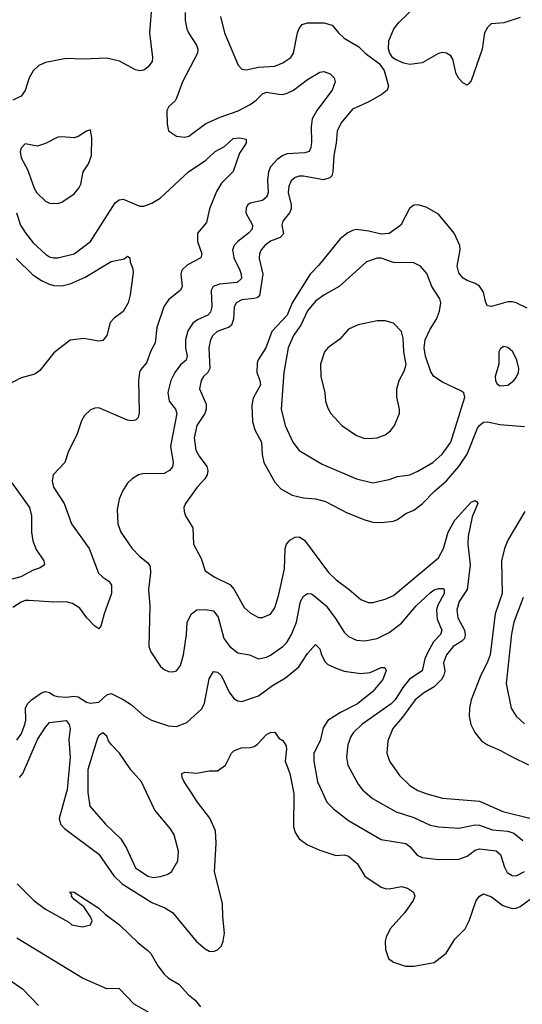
# Model space of a CAD drawing. Header units: inches. Extents: x 1834610 to 2027685, y 642842 to 774116.
# Tile 486 of 632: x 1931864 to 1934320, y 758962 to 763774. Entities that reach past the tile are written whole.
import ezdxf

# ---------------------------------------------------------------- set-up
doc = ezdxf.new("R2010")
doc.units = ezdxf.units.IN
doc.header["$MEASUREMENT"] = 0
doc.layers.add('B9735', color=7, linetype='Continuous')
doc.layers.add('B9736', color=7, linetype='Continuous')

msp = doc.modelspace()

# ---------------------------------------------------------------- linework, layer by layer
at = {"layer": 'B9735', "color": 5}
for points, elevation in [([(1932092.2, 760000), (1932056.6, 759870), (1932062.5, 759842.5), (1932081.7, 759821.7), (1932250, 759695.5), (1932323.1, 759590), (1932365.1, 759550), (1932510, 759458.7), (1932573.5, 759433.5), (1932610.9, 759410.9), (1932726.2, 759270), (1932770, 759232.9), (1932790, 759221.5), (1932810, 759220.3), (1932830, 759228.8), (1932850, 759248.2), (1932858.5, 759270), (1932864.7, 759310), (1932856.5, 759390), (1932855.3, 759455.3), (1932815.8, 759610), (1932824.1, 759750), (1932820.3, 759810), (1932792.2, 759872.2), (1932732, 759950), (1932699.3, 760000)], 420), ([(1932197, 760000), (1932197, 759997), (1932206.4, 759930), (1932282.1, 759842.1), (1932357.6, 759770), (1932385.5, 759725.5), (1932430, 759629.2), (1932490, 759588.4), (1932517.8, 759582.2), (1932550, 759585.8), (1932584, 759596), (1932605.6, 759610), (1932636.5, 759663.5), (1932638.9, 759710), (1932618.7, 759790), (1932600.2, 759820.2), (1932523.5, 759910), (1932482.1, 760000)], 440), ([(1933201.6, 760000), (1933203.5, 759990), (1933202.5, 759830), (1933210, 759802), (1933230, 759770.2), (1933270, 759741.1), (1933330, 759715), (1933409.3, 759689.3), (1933450, 759691.7), (1933470, 759685.2), (1933512.9, 759650), (1933550, 759588.9), (1933630, 759535), (1933650, 759527.2), (1933670, 759525.8), (1933730, 759538.3), (1933759.1, 759530), (1933788.5, 759510), (1933794.6, 759490), (1933786.7, 759470), (1933746, 759410), (1933674.9, 759330), (1933654.9, 759290), (1933650.3, 759270), (1933651.8, 759230), (1933666, 759186), (1933690, 759167.6), (1933748.5, 759148.5), (1933790, 759148), (1933890, 759166.9), (1933948, 759212), (1933990, 759279.5), (1934040.3, 759330), (1934060.3, 759370), (1934094.3, 759470), (1934110, 759490.4), (1934130, 759501.3), (1934170, 759487), (1934225.6, 759445.6), (1934270, 759430.2), (1934290, 759431.9), (1934310, 759440.2), (1934390, 759498.8)], 420), ([(1933341.4, 760000), (1933364, 759950), (1933396.6, 759916.6), (1933470, 759860.2), (1933630, 759767.3), (1933750, 759748.4), (1933770, 759733.4), (1933806.9, 759690), (1933830, 759679), (1933910.7, 759669.3), (1934010, 759672), (1934050, 759686.7), (1934090, 759715), (1934110, 759721.6), (1934191.9, 759711.9), (1934213.6, 759693.6), (1934232.4, 759632.4), (1934246.6, 759606.6), (1934270, 759591.2), (1934290, 759590.2), (1934330, 759610.2)], 440), ([(1933550.7, 760000), (1933587.2, 759967.2), (1933703, 759903), (1933790, 759875.7), (1933870, 759837.6), (1933910, 759828.6), (1934010, 759822.3), (1934090, 759839.6), (1934110, 759837.8), (1934174, 759814), (1934250, 759807.5), (1934278.4, 759798.4), (1934322.7, 759762.7)], 460), ([(1933827.5, 760000), (1933853, 759990), (1933930, 759970.1), (1934110, 759955.5), (1934224.1, 759904.1), (1934370, 759868), (1934430, 759864.5), (1934510, 759879.4), (1934589.2, 759910.8), (1934649.8, 759950), (1934668.3, 759970), (1934677.7, 759990), (1934678.8, 760000)], 480), ([(1931850.4, 759550), (1931932.4, 759470), (1931990, 759427.1), (1932103.4, 759363.4), (1932118, 759350), (1932170, 759340.7), (1932209.2, 759350.8), (1932217.2, 759370), (1932209.3, 759390), (1932177.5, 759437.5), (1932130, 759474), (1932117.2, 759490), (1932118, 759498), (1932109.2, 759510.8), (1932130, 759510.4), (1932250, 759431.7), (1932282, 759402), (1932351.5, 759350), (1932442.7, 759262.7), (1932490, 759225.2), (1932504.5, 759210), (1932538.5, 759150), (1932570, 759108.5), (1932590.4, 759090), (1932640.7, 759060.7), (1932688, 759008), (1932721.7, 758981.7), (1932746.5, 758950)], 380), ([(1932510, 758913.7), (1932422.7, 758962.7), (1932350, 759039.5), (1932290, 759038.1), (1932170, 759089.9), (1931850, 759285.3)], 380), ([(1931790, 759097.8), (1931877.4, 759037.4), (1931955.4, 758955.4)], 380)]:
    msp.add_lwpolyline(points, dxfattribs=dict(at, elevation=elevation))
at = {"layer": 'B9736', "color": 5}
for points, elevation in [([(1932510, 763853.2), (1932498.6, 763710), (1932513.4, 763590), (1932510.3, 763570), (1932490, 763542), (1932470, 763527.3), (1932450, 763523.6), (1932430, 763529.7), (1932351.7, 763571.8), (1932290, 763585.6), (1932170, 763580.8), (1932090, 763584.3), (1931990, 763564.6), (1931957, 763550), (1931930, 763524.4), (1931910, 763489.6), (1931890, 763427.3), (1931870, 763399.6), (1931830, 763380.7)], 440), ([(1934310, 763785.3), (1934230, 763759.3), (1934170, 763754), (1934163.8, 763750), (1934150, 763736.2), (1934135.3, 763710), (1934123.2, 763630), (1934070, 763475.3), (1934058.5, 763461.5), (1934050, 763454), (1934030, 763466), (1934010, 763487), (1933996.3, 763510), (1933980.5, 763580.5), (1933970, 763596.9), (1933950, 763609.7), (1933930, 763613.1), (1933910, 763608.8), (1933830, 763563.5), (1933770, 763554.4), (1933741.3, 763561.3), (1933699.8, 763579.8), (1933688, 763588), (1933672.2, 763610), (1933666.4, 763630), (1933667.7, 763670), (1933692, 763730), (1933717.7, 763762.3), (1933809.9, 763850.1)], 480), ([(1932671.8, 763810), (1932671.8, 763770), (1932680.2, 763730), (1932688.4, 763710), (1932727.8, 763650), (1932733.7, 763630), (1932732.7, 763610), (1932659.3, 763470), (1932630.2, 763389.8), (1932622.7, 763377.3), (1932592.4, 763350), (1932583.1, 763330), (1932583.8, 763263.8), (1932590.6, 763230.6), (1932630, 763204.9), (1932670, 763200.4), (1932690, 763204.9), (1932773.2, 763266.8), (1932842.7, 763297.3), (1932931.5, 763328.5), (1932990, 763360.1), (1933019.3, 763380.7), (1933050, 763411), (1933070, 763419.4), (1933130.5, 763409.5), (1933150, 763408.8), (1933170, 763414.6), (1933201, 763430), (1933270, 763482.3), (1933330, 763517.4), (1933350, 763520.3), (1933380.5, 763510), (1933401.1, 763490), (1933405.2, 763470), (1933391.5, 763430), (1933316.4, 763330), (1933293.5, 763290), (1933288.8, 763250), (1933290, 763175.3), (1933286.7, 763150), (1933278.3, 763130), (1933257.1, 763122.9), (1933170, 763117.7), (1933149.7, 763110.3), (1933121.1, 763090), (1933090, 763054.2), (1933080.1, 763030), (1933075.4, 762990), (1933078.3, 762930), (1933072.2, 762907.8), (1933050, 762890.7), (1932990, 762877.2), (1932978.7, 762870), (1932970, 762855.1), (1932969.2, 762830), (1933001.2, 762770), (1933000.2, 762750), (1932982.2, 762730), (1932930.1, 762689.9), (1932911.9, 762670), (1932903.8, 762650), (1932910.1, 762610), (1932939.3, 762550), (1932946.5, 762530), (1932947.1, 762510), (1932926.4, 762490), (1932839.3, 762480.7), (1932809.1, 762470.9), (1932799.3, 762450), (1932801.9, 762370), (1932795.5, 762344.5), (1932782.8, 762330), (1932732.7, 762307.3), (1932710, 762290.7), (1932686, 762254), (1932673.2, 762210), (1932673.8, 762170), (1932681.9, 762130), (1932676.9, 762110), (1932650, 762087.2), (1932622, 762050), (1932603, 762010), (1932588.3, 761951.8), (1932594.5, 761910), (1932625.5, 761870), (1932631.6, 761850), (1932601.3, 761690), (1932612.9, 761610), (1932610.9, 761589.1), (1932595.3, 761570), (1932570, 761556.8), (1932465, 761555), (1932444.9, 761550), (1932412.7, 761530), (1932390, 761509.6), (1932365.5, 761470), (1932349.2, 761430), (1932339.9, 761379.9), (1932343.5, 761310), (1932358.4, 761270), (1932410.9, 761190.9), (1932450.3, 761150), (1932490, 761119.5), (1932500.9, 761100.9), (1932502.5, 761070), (1932492.3, 760990), (1932499.7, 760910), (1932494.7, 760710), (1932505, 760685), (1932552.4, 760612.4), (1932570, 760597.6), (1932590, 760588.5), (1932610, 760587), (1932630, 760592.4), (1932650, 760618), (1932664.8, 760670), (1932679, 760770), (1932681.7, 760830), (1932702.8, 760870), (1932730, 760889.5), (1932770, 760891.5), (1932810, 760885.6), (1932833.5, 760853.5), (1932861.1, 760750), (1932890, 760710.2), (1932930, 760680.2), (1932986.8, 760670), (1933030, 760650.2), (1933070, 760658.5), (1933090, 760667.7), (1933150, 760711), (1933169.4, 760730.6), (1933191.9, 760770), (1933215.6, 760830), (1933235.4, 760930), (1933250, 760956), (1933269.8, 760970.2), (1933290, 760967.6), (1933300.7, 760960.7), (1933362, 760910), (1933407.8, 760847.8), (1933450, 760780.3), (1933470, 760760.3), (1933510, 760741.8), (1933550, 760737.8), (1933610, 760749.5), (1933670, 760778.7), (1933730, 760824.2), (1933802, 760910), (1933870, 760972.9), (1933890, 760988.2), (1933910, 760994), (1933934, 760994), (1933938.4, 760990), (1933938, 760970), (1933907.1, 760912.9), (1933900.7, 760890), (1933904.5, 760844.5), (1933926.2, 760790), (1933919.8, 760770), (1933886, 760734), (1933857.7, 760682.3), (1933844.1, 760650), (1933830, 760591.3), (1933768.8, 760551.2), (1933735.9, 760510), (1933698.3, 760450), (1933679.6, 760430), (1933535, 760330), (1933494.5, 760290), (1933482, 760270), (1933467.7, 760230), (1933460.2, 760170), (1933467.7, 760130), (1933517.4, 760037.4), (1933539.6, 760010), (1933550.7, 760000)], 460), ([(1932845, 763790), (1932863.8, 763710), (1932931.1, 763551.1), (1932950, 763531.8), (1932970, 763529), (1933030, 763542.2), (1933110, 763546.5), (1933150, 763562.9), (1933188.5, 763590), (1933202.4, 763610), (1933221.4, 763710), (1933230, 763731.8), (1933244.7, 763750), (1933270, 763759), (1933350, 763758.3), (1933390, 763747.6), (1933421.1, 763710), (1933450, 763683.8), (1933521.2, 763641.2), (1933552.4, 763610), (1933619.8, 763559.8), (1933645.1, 763525.1), (1933665.8, 763450), (1933659.2, 763430), (1933635, 763410), (1933570, 763372.8), (1933490, 763337.2), (1933435.2, 763270), (1933415.8, 763230), (1933410.1, 763170), (1933398.1, 763110), (1933393.8, 763030), (1933388.6, 763011.4), (1933378.9, 763001.1), (1933349.1, 762990.9), (1933250, 763009.8), (1933230, 763009.8), (1933210, 763003.2), (1933190, 762986), (1933179.3, 762960.7), (1933176.2, 762930), (1933189.6, 762870), (1933189.6, 762850), (1933181.5, 762830), (1933148.9, 762790), (1933145.4, 762770), (1933152.1, 762727.9), (1933136.5, 762710), (1933089, 762691), (1933061.5, 762670), (1933044.1, 762650), (1933034.8, 762630), (1933033.4, 762606.6), (1933052.5, 762530), (1933035.3, 762424.7), (1933024.5, 762415.5), (1933010, 762411.5), (1932950, 762405.4), (1932921, 762390), (1932911.2, 762368.8), (1932908.1, 762310), (1932898.5, 762281.5), (1932888, 762272), (1932829.4, 762250), (1932807.5, 762230), (1932796.2, 762210), (1932788, 762170), (1932793, 762070), (1932783, 762050), (1932761.6, 762030), (1932750.1, 762010), (1932742, 761970), (1932774.5, 761894.5), (1932775.4, 761870), (1932767.8, 761850), (1932729.5, 761790), (1932717, 761730), (1932724.5, 761670), (1932740.3, 761640.3), (1932777.4, 761590), (1932782.3, 761570), (1932779.1, 761550), (1932769.1, 761530.9), (1932731.2, 761490), (1932673.7, 761410), (1932665.7, 761390), (1932666.7, 761370), (1932674.6, 761350), (1932709, 761290), (1932713.4, 761210), (1932750, 761141), (1932770, 761081), (1932818, 761050), (1932890, 761014.4), (1932911.7, 760990), (1932960.7, 760900.7), (1932990, 760875.5), (1933030, 760852.8), (1933050, 760851.7), (1933090, 760868.9), (1933110, 760900.4), (1933130, 760965.5), (1933157, 761090), (1933161.4, 761190), (1933167.9, 761210), (1933184.5, 761230), (1933210, 761244.7), (1933230, 761245.9), (1933255.6, 761230), (1933373, 761073), (1933410, 761036.9), (1933474.6, 760990), (1933530, 760939.6), (1933566.4, 760926.4), (1933590, 760925.8), (1933650, 760942.7), (1933690, 760960.7), (1933910, 761144.2), (1933934.7, 761190), (1933957.8, 761270), (1933990, 761327.9), (1934070, 761416), (1934090, 761424.9), (1934098.4, 761418.4), (1934102.6, 761410), (1934075.3, 761344.7), (1934055.3, 761250), (1934054.4, 761210), (1934064.9, 761110), (1934050.8, 760990), (1934011, 760930), (1933999.9, 760890), (1934005.5, 760850), (1934037.2, 760790), (1934041.1, 760770), (1934036.8, 760750), (1934024, 760736), (1933981.4, 760710), (1933949, 760670), (1933935.2, 760630), (1933941.3, 760590), (1933937.2, 760570), (1933925.6, 760550), (1933890, 760513.2), (1933837.3, 760482.7), (1933796.6, 760450), (1933734.9, 760365.1), (1933687.7, 760310), (1933663.2, 760250), (1933657.2, 760190), (1933670.2, 760150), (1933720.6, 760080.6), (1933771.1, 760031.1), (1933810, 760006.8), (1933827.5, 760000)], 480), ([(1931848.6, 762830), (1931868, 762770), (1931890, 762733.8), (1931930, 762683.5), (1931990, 762628.1), (1932010, 762615.5), (1932030, 762610.2), (1932050, 762610.2), (1932130, 762630.2), (1932210, 762689.3), (1932330, 762879.5), (1932350, 762893.4), (1932370, 762896.4), (1932450, 762863), (1932470, 762863.5), (1932510, 762876.8), (1932550, 762902.3), (1932688.7, 763030), (1932772.6, 763087.4), (1932819.1, 763130), (1932865.2, 763154.8), (1932907.1, 763192.9), (1932937.4, 763197.4), (1932970, 763190.6), (1932970.6, 763170.6), (1932938.2, 763121.8), (1932907.1, 763032.9), (1932850, 762974.7), (1932825, 762935), (1932791.6, 762850), (1932777.1, 762782.9), (1932733.1, 762730), (1932732.3, 762690), (1932753.2, 762630), (1932749, 762611), (1932684, 762576), (1932656.2, 762550), (1932651.8, 762530), (1932657.8, 762470), (1932650, 762451.8), (1932590, 762405.4), (1932568.6, 762370), (1932534.2, 762270), (1932525.9, 762194.1), (1932503.7, 762156.3), (1932483.4, 762096.6), (1932455.3, 762064.7), (1932449.1, 762050), (1932444.2, 762010), (1932447.8, 761852.2), (1932442.4, 761830), (1932430, 761817.6), (1932410, 761813), (1932390, 761817.4), (1932250, 761877.6), (1932230, 761876.2), (1932210, 761867.3), (1932180.8, 761839.2), (1932165.7, 761814.3), (1932143.7, 761750), (1932100.3, 761659.7), (1932084, 761610), (1932026.4, 761550), (1932021.7, 761518.3), (1932028.9, 761490), (1932080.3, 761410), (1932117.1, 761310), (1932202.4, 761190), (1932249.4, 761069.4), (1932269.4, 761049.4), (1932298.7, 761030), (1932312.9, 761010), (1932312.8, 760970), (1932276.5, 760870), (1932260.7, 760810), (1932250, 760797.2), (1932230, 760809.3), (1932191.6, 760850), (1932157.8, 760897.8), (1932121.5, 760921.5), (1932090, 760928.4), (1932030, 760927), (1931910, 760936.2), (1931890, 760934.9), (1931870, 760927.2), (1931830, 760901.6)], 440), ([(1934344, 762364), (1934290.6, 762390.6), (1934270, 762395.1), (1934250, 762394.8), (1934170, 762372.9), (1934150, 762375.6), (1934141.5, 762390), (1934130, 762442.9), (1934111.5, 762471.5), (1934090, 762485.3), (1934050, 762498.8), (1934030.5, 762510.5), (1934010, 762536.3), (1934002.1, 762570), (1934015.8, 762650), (1934014, 762670), (1933986.8, 762730), (1933910, 762824.2), (1933850, 762857.6), (1933810, 762869.6), (1933790, 762867), (1933768.7, 762851.3), (1933725.7, 762770), (1933670, 762729.1), (1933630, 762726), (1933570, 762740.9), (1933510, 762748.2), (1933490, 762744), (1933467.9, 762732.1), (1933430, 762702.7), (1933326.1, 762573.9), (1933283.7, 762530), (1933195.9, 762390), (1933170, 762329.9), (1933096, 762250), (1933066.7, 762170), (1933028.8, 762111.2), (1933024.2, 762095.8), (1933023.3, 762050), (1933037.9, 762010), (1933040.4, 761990), (1933003.8, 761923.8), (1932998.6, 761890), (1933002, 761810), (1933012.6, 761770), (1933044.7, 761710), (1933048.3, 761648.4), (1933056.5, 761610), (1933110, 761513.7), (1933140.5, 761480.5), (1933195.8, 761450), (1933250, 761437.1), (1933310, 761432.9), (1933358.7, 761418.7), (1933463.4, 761363.4), (1933550, 761329), (1933590, 761319), (1933630, 761316.5), (1933690, 761323.2), (1933710, 761331.4), (1933750, 761360.2), (1933790, 761377.2), (1933830, 761407.2), (1933890.3, 761469.7), (1933950, 761520.5), (1934010, 761590.1), (1934049.9, 761650), (1934101.8, 761778.2), (1934110, 761791.3), (1934130, 761807.7), (1934150, 761809.4), (1934210, 761796.4), (1934330, 761785.6)], 520), ([(1931846.7, 762606.7), (1931927.2, 762527.2), (1931970, 762498.7), (1932003.7, 762483.7), (1932030, 762475.2), (1932070, 762472.6), (1932110, 762482.7), (1932184.1, 762515.9), (1932310, 762591.6), (1932374.8, 762605.2), (1932390, 762618), (1932402, 762610), (1932402.8, 762590), (1932416.7, 762556.7), (1932418.8, 762538.8), (1932403.1, 762430), (1932393.1, 762390), (1932370, 762348), (1932325, 762315), (1932306.2, 762293.8), (1932288.9, 762231.1), (1932270, 762205.6), (1932250, 762202.9), (1932175.6, 762215.6), (1932110, 762207.7), (1932030, 762145.6), (1931961.2, 762058.8), (1931937.9, 762042.1), (1931870, 762024), (1931795, 761985)], 420), ([(1931824.7, 761510), (1931911.7, 761390), (1931922, 761350), (1931921.7, 761270), (1931927.3, 761227.3), (1931944.2, 761184.2), (1931981.8, 761130), (1931984.4, 761110), (1931964.3, 761095.7), (1931930, 761083.4), (1931869.3, 761050.7), (1931770, 761024.4)], 420), ([(1934332.7, 761370), (1934248.8, 761230), (1934233.3, 761190), (1934218.9, 761130), (1934220.8, 760970), (1934187, 760870), (1934162.3, 760670), (1934148.7, 760631.3), (1934117, 760570), (1934070.2, 760450), (1934061.5, 760410), (1934060.7, 760370), (1934069.2, 760329.2), (1934088.7, 760290), (1934121.3, 760250), (1934150.4, 760230), (1934210, 760204), (1934270, 760171), (1934350, 760133)], 520), ([(1934323.6, 760950), (1934278.9, 760830), (1934266.7, 760773.3), (1934240.6, 760530), (1934265.4, 760410), (1934290.2, 760370), (1934330, 760333.2)], 540), ([(1931850, 760253.2), (1931870, 760282.2), (1931888.3, 760330), (1931892.8, 760350), (1931892.7, 760410), (1931902.1, 760430), (1931920.7, 760450), (1931970, 760484.8), (1931990, 760490.9), (1932010, 760485.3), (1932030, 760470.9), (1932050, 760466), (1932090, 760462.2), (1932130, 760467.1), (1932150, 760464.9), (1932190, 760439.3), (1932210, 760433), (1932250, 760438.8), (1932290, 760474.8), (1932310, 760480.7), (1932370, 760452.4), (1932410, 760425.3), (1932471, 760371), (1932508.2, 760350), (1932590, 760322.4), (1932630, 760319.6), (1932680, 760340), (1932753.6, 760406.4), (1932766.3, 760433.7), (1932790, 760553.4), (1932810, 760588.5), (1932830, 760585.7), (1932850, 760566.7), (1932887.7, 760487.7), (1932910, 760457.3), (1932930, 760445.2), (1932950, 760442.2), (1933030, 760470.2), (1933099.2, 760520.8), (1933162.1, 760557.9), (1933228, 760612), (1933270, 760676.9), (1933310, 760720.4), (1933330, 760699.1), (1933338.3, 760670), (1933355.9, 760635.9), (1933370, 760622.7), (1933410, 760604.6), (1933450, 760590.2), (1933530, 760578.3), (1933576.5, 760583.5), (1933630, 760608.2), (1933647.5, 760607.5), (1933654.1, 760594.1), (1933639, 760550), (1933590.2, 760490), (1933515, 760430), (1933432.1, 760387.9), (1933370, 760349), (1933346.9, 760313.1), (1933331.9, 760250), (1933301.7, 760190), (1933301.6, 760150), (1933318.8, 760050), (1933341.4, 760000)], 440), ([(1931862.6, 760070), (1931878.2, 760090), (1931950, 760255.8), (1931990, 760316), (1932010, 760338.9), (1932090, 760348.2), (1932105.2, 760330), (1932110.1, 760310.1), (1932103.8, 760256.2), (1932110.1, 760169.9), (1932095, 760010), (1932092.2, 760000)], 420), ([(1932482.1, 760000), (1932459.2, 760050), (1932407.4, 760107.4), (1932352, 760190), (1932312.4, 760230), (1932298, 760250), (1932290, 760272.7), (1932270, 760289.2), (1932250, 760275.3), (1932242.3, 760257.7), (1932195.9, 760110), (1932197, 760000)], 440), ([(1932699.3, 760000), (1932666.6, 760050), (1932656.9, 760070), (1932656, 760090), (1932670, 760097), (1932730, 760091.5), (1932790, 760103.7), (1932830, 760102.4), (1932869.8, 760130.2), (1932899.5, 760190), (1932910, 760200.5), (1932945.3, 760214.7), (1932990, 760216.4), (1933010, 760221.6), (1933026.5, 760233.5), (1933070, 760280.7), (1933090, 760291), (1933110, 760292), (1933130, 760262), (1933150, 760252), (1933165.2, 760225.2), (1933168.1, 760208.1), (1933160.2, 760150), (1933184.3, 760090), (1933201.6, 760000)], 420)]:
    msp.add_lwpolyline(points, dxfattribs=dict(at, elevation=elevation))
for points, elevation in [([(1932210, 763235.3), (1932190, 763229), (1932150, 763202.4), (1932130, 763196.2), (1932070, 763202), (1932050, 763199.5), (1931990, 763169.6), (1931950, 763155.6), (1931890, 763166.9), (1931870, 763146), (1931866.2, 763130), (1931870, 763099.1), (1931901.7, 763041.7), (1931933.7, 762950), (1931947.6, 762927.6), (1931990, 762887), (1932010, 762877.4), (1932050, 762876.5), (1932070, 762881.6), (1932130, 762923.1), (1932153, 762950), (1932162.4, 762970), (1932174.3, 763030), (1932199.7, 763070), (1932214, 763110), (1932216.2, 763196.2)], 460), ([(1933630, 762608), (1933610, 762608), (1933558, 762590), (1933424.2, 762470), (1933350, 762428), (1933310, 762397.8), (1933269.4, 762350.6), (1933238.3, 762281.7), (1933202.5, 762230), (1933175.5, 762170), (1933155.1, 762050), (1933141.9, 761870), (1933161.4, 761790), (1933198, 761710), (1933230, 761668.9), (1933342.3, 761602.3), (1933510.1, 761530.1), (1933590, 761510.2), (1933670, 761526.4), (1933710, 761541.6), (1933770, 761549.4), (1933810, 761567.1), (1933883.5, 761610), (1933927.8, 761650), (1933971.2, 761710), (1934039.7, 761930), (1934034.7, 761950), (1934020.2, 761960.2), (1933930, 762003.2), (1933888.4, 762030), (1933872.5, 762052.5), (1933846.2, 762130), (1933839.6, 762170), (1933845.9, 762210), (1933870, 762262), (1933901.4, 762310), (1933915.2, 762350), (1933922.2, 762390), (1933916.1, 762410), (1933878.2, 762470), (1933853.5, 762533.5), (1933822.4, 762570), (1933790, 762585), (1933690, 762587.2)], 540), ([(1933650, 762302.2), (1933610, 762302.2), (1933517.8, 762282.2), (1933470, 762261.3), (1933428.1, 762211.9), (1933370, 762171.1), (1933352.9, 762150), (1933334.4, 762090), (1933335.5, 762030), (1933355.3, 761950), (1933358.7, 761910), (1933370, 761874.8), (1933384.4, 761850), (1933438.4, 761790), (1933510, 761741.1), (1933550, 761727.4), (1933590, 761728.8), (1933610, 761730.3), (1933650, 761745.3), (1933675.5, 761764.5), (1933695.6, 761790), (1933719.6, 761850), (1933720.5, 761870), (1933706, 761930), (1933707.1, 761970), (1933718.3, 762010), (1933743.4, 762056.6), (1933751.9, 762088.1), (1933740.8, 762150), (1933738, 762218), (1933729.8, 762249.8), (1933691.1, 762291.1)], 560), ([(1934230, 762176.2), (1934213, 762167), (1934206, 762150), (1934204.9, 762090), (1934187, 762030), (1934188.4, 762010), (1934195.8, 761995.8), (1934210, 761983.8), (1934250, 761988.4), (1934279.3, 762010), (1934290, 762026), (1934300.9, 762050), (1934302.7, 762070), (1934292.7, 762110), (1934274, 762150), (1934250, 762171.5)], 540)]:
    msp.add_lwpolyline(points, close=True, dxfattribs=dict(at, elevation=elevation))

doc.saveas('drawing.dxf')
